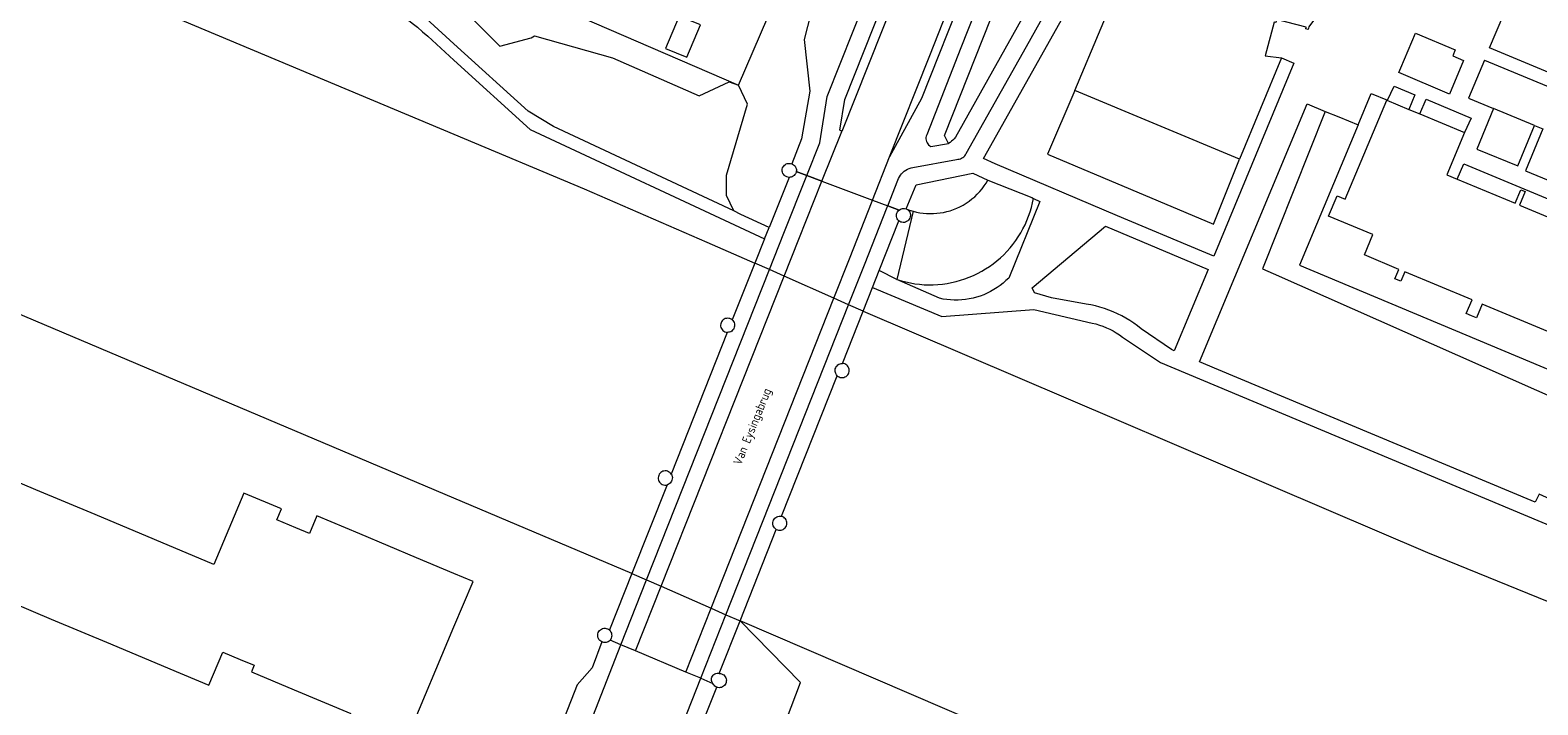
# Model space of a CAD drawing. Header units: metres. Extents: x 89888 to 94270, y 464165 to 468904.
# Tile 260 of 369: x 92452 to 92623, y 467345 to 467422. Entities that reach past the tile are written whole.
import ezdxf
from ezdxf.enums import TextEntityAlignment as Align

# ---------------------------------------------------------------- set-up
doc = ezdxf.new("R2010")
doc.units = ezdxf.units.M
for name, color, linetype, lineweight in [('B_BEBOUWINGSGRENS_0', 251, 'CONTINUOUS', 13), ('B_LUIFEL_1', 251, 'CONTINUOUS', 13), ('K_KUNSTWERKGRENS_0', 251, 'CONTINUOUS', 13), ('K_KUNSTWERKGRENS_1', 251, 'CONTINUOUS', 13), ('T_CULTUURGRENS_0', 251, 'CONTINUOUS', 13), ('T_HEK_LIJN_0', 251, 'CONTINUOUS', 13), ('T_WALBESCHERMING_0', 251, 'CONTINUOUS', 13), ('V_WEGGRENS_0', 251, 'CONTINUOUS', 13), ('V_WEGGRENS_1', 251, 'CONTINUOUS', 13), ('W_WALBESCHERMING_LIJN_0', 251, 'CONTINUOUS', 13), ('W_WATERGRENS_0', 251, 'CONTINUOUS', 13), ('Z_KUNSTWERKNAAM_1', 251, 'CONTINUOUS', 13)]:
    doc.layers.add(name, color=color, linetype=linetype, lineweight=lineweight)
doc.styles.get("Standard").update_dxf_attribs({"font": 'isocp.shx'})

msp = doc.modelspace()

# ---------------------------------------------------------------- linework, layer by layer
at = {"layer": 'B_BEBOUWINGSGRENS_0'}
for p, q in [((92594.18, 467418.43), (92589.37, 467406.88)), ((92589.37, 467406.88), (92570.63, 467414.69)), ((92608.66, 467412.56), (92609.9, 467412.04)), ((92609.9, 467412.04), (92614.97, 467409.93))]:
    msp.add_line(p, q, dxfattribs=at)
for points in [[(92570.63, 467414.69), (92573.64, 467421.85), (92586.52, 467452.51), (92587.93, 467455.86)], [(92604.49, 467448.9), (92604.35, 467448.55), (92607.57, 467447.19), (92607.65, 467447.38), (92607.92, 467447.29), (92607.81, 467447.04), (92606.95, 467441.74), (92606.84, 467441.49), (92604.12, 467436.97), (92604.02, 467436.71), (92602, 467431.88), (92601.89, 467431.62), (92600.56, 467426.53), (92600.45, 467426.28), (92597.27, 467421.94), (92597.19, 467421.65), (92596.92, 467421.72), (92596.98, 467421.93), (92593.6, 467422.8), (92593.5, 467422.43), (92593.31, 467422.48), (92592.32, 467418.64), (92594.18, 467418.43)], [(92617.82, 467419.57), (92622.71, 467431.11), (92640.59, 467423.59), (92642.51, 467425.06), (92644.36, 467426.48), (92646.29, 467427.95), (92648.14, 467429.37), (92650.06, 467430.84), (92651.23, 467431.73), (92651.51, 467432.42), (92654.31, 467439.18), (92654.44, 467439.49)], [(92662.74, 467401.2), (92659.96, 467402.36), (92659.83, 467402.05), (92617.82, 467419.57)], [(92607.52, 467394.34), (92603.59, 467395.98), (92604.55, 467398.3), (92599.52, 467400.4), (92600.49, 467402.71), (92601.42, 467402.32), (92606.13, 467413.61), (92608.66, 467412.56)], [(92614.97, 467409.93), (92612.96, 467405.11), (92614.16, 467404.61)], [(92614.16, 467404.61), (92620.74, 467401.86), (92621.38, 467403.4), (92621.88, 467403.19), (92621.24, 467401.66), (92628.54, 467398.61)], [(92648.57, 467372.87), (92650.12, 467376.58), (92649.84, 467376.7), (92641.55, 467380.16), (92633.75, 467383.41), (92633.1, 467381.83), (92632.52, 467382.07), (92631.94, 467382.31), (92632.6, 467383.89), (92624.94, 467387.08), (92617, 467390.39), (92616.35, 467388.82), (92615.77, 467389.06), (92615.19, 467389.3), (92615.85, 467390.87), (92608.19, 467394.07), (92607.74, 467393), (92607.07, 467393.27), (92607.52, 467394.34)], [(92494.71, 467341.04), (92500, 467353.63), (92502.17, 467358.79), (92500, 467359.71), (92495.73, 467361.5), (92489.28, 467364.21), (92484.41, 467366.26), (92483.57, 467364.26), (92482, 467364.92), (92479.86, 467365.82), (92480.38, 467367.06), (92476.08, 467368.87), (92472.66, 467360.74), (92465.92, 467363.57), (92459.18, 467366.41), (92452.44, 467369.24), (92447.03, 467371.51), (92445.7, 467372.08), (92438.96, 467374.92), (92432.22, 467377.77)], [(92431.55, 467376.17), (92427.21, 467365.86), (92433.96, 467363.03), (92440.7, 467360.19), (92447.44, 467357.36), (92454.18, 467354.52), (92460.93, 467351.69), (92467.67, 467348.86), (92472.11, 467346.99), (92473.69, 467350.75), (92475.69, 467349.91), (92477.26, 467349.25), (92476.95, 467348.51), (92481.82, 467346.46), (92488.26, 467343.75)]]:
    msp.add_lwpolyline(points, dxfattribs=at)
at = {"layer": 'B_LUIFEL_1'}
msp.add_lwpolyline([(92525.61, 467423.17), (92524.07, 467419.48), (92526.5, 467418.51), (92528.04, 467422.2), (92525.61, 467423.17)], dxfattribs=at)
at = {"layer": 'K_KUNSTWERKGRENS_0'}
for p, q in [((92538.95, 467405.47), (92540.14, 467405.03)), ((92540.14, 467405.03), (92540.17, 467405.01)), ((92540.17, 467405.01), (92541.86, 467404.38)), ((92541.86, 467404.38), (92547.64, 467402.21)), ((92547.64, 467402.21), (92549.36, 467401.57)), ((92535.34, 467397.82), (92535.85, 467399.1)), ((92535.9, 467394.31), (92534.23, 467395.05)), ((92537.58, 467393.56), (92535.9, 467394.31)), ((92543.23, 467391.05), (92537.58, 467393.56)), ((92544.9, 467390.31), (92543.23, 467391.05)), ((92546.55, 467389.58), (92544.9, 467390.31)), ((92518.98, 467351.59), (92517.76, 467352.1)), ((92520.66, 467350.88), (92518.98, 467351.59)), ((92526.39, 467348.48), (92520.66, 467350.88)), ((92528.08, 467347.77), (92526.39, 467348.48))]:
    msp.add_line(p, q, dxfattribs=at)
for points in [[(92538.13, 467404.81), (92537.88, 467404.86), (92537.65, 467404.97), (92537.56, 467405.06), (92537.48, 467405.16), (92537.42, 467405.27), (92537.38, 467405.39), (92537.35, 467405.51), (92537.35, 467405.64), (92537.36, 467405.76), (92537.4, 467405.89), (92537.45, 467406), (92537.52, 467406.1), (92537.61, 467406.2), (92537.71, 467406.28), (92537.81, 467406.34), (92537.93, 467406.38), (92538.06, 467406.41), (92538.18, 467406.41), (92538.31, 467406.4), (92538.43, 467406.37)], [(92538.95, 467405.47), (92538.92, 467405.35), (92538.86, 467405.23), (92538.79, 467405.13), (92538.71, 467405.03), (92538.61, 467404.96), (92538.5, 467404.89), (92538.38, 467404.85), (92538.25, 467404.82), (92538.13, 467404.81)], [(92538.43, 467406.37), (92538.54, 467406.32), (92538.65, 467406.25), (92538.74, 467406.16), (92538.82, 467406.07), (92538.88, 467405.96), (92538.93, 467405.84), (92538.96, 467405.72), (92538.96, 467405.6), (92538.95, 467405.47)], [(92549.36, 467401.57), (92549.86, 467401.38), (92550.64, 467401.08)], [(92550.61, 467399.88), (92550.52, 467399.98), (92550.45, 467400.09), (92550.4, 467400.22), (92550.37, 467400.35), (92550.36, 467400.49), (92550.37, 467400.62), (92550.41, 467400.75), (92550.47, 467400.88), (92550.55, 467400.99), (92550.64, 467401.08)], [(92551.47, 467401.22), (92551.59, 467401.15), (92551.7, 467401.06), (92551.79, 467400.96), (92551.86, 467400.84), (92551.91, 467400.71), (92551.93, 467400.58), (92551.94, 467400.44), (92551.92, 467400.31), (92551.88, 467400.17), (92551.81, 467400.05), (92551.73, 467399.94), (92551.63, 467399.85), (92551.51, 467399.78), (92551.38, 467399.72), (92551.25, 467399.69), (92551.11, 467399.68), (92550.98, 467399.7), (92550.85, 467399.73), (92550.72, 467399.79), (92550.61, 467399.88)], [(92550.64, 467401.08), (92550.82, 467401.2), (92551.02, 467401.26), (92551.25, 467401.27), (92551.47, 467401.22)], [(92531.65, 467388.59), (92531.54, 467388.67), (92531.41, 467388.73), (92531.28, 467388.76), (92531.14, 467388.77), (92531, 467388.76), (92530.87, 467388.73), (92530.74, 467388.67), (92530.63, 467388.59), (92530.53, 467388.49), (92530.45, 467388.38), (92530.39, 467388.26), (92530.35, 467388.13), (92530.33, 467387.99), (92530.34, 467387.85), (92530.37, 467387.72), (92530.43, 467387.59), (92530.5, 467387.47), (92530.6, 467387.37), (92530.7, 467387.29), (92530.83, 467387.22), (92530.96, 467387.18), (92531.1, 467387.16)], [(92531.65, 467388.59), (92531.75, 467388.5), (92531.82, 467388.39), (92531.88, 467388.27), (92531.92, 467388.14), (92531.94, 467388.01), (92531.93, 467387.87), (92531.9, 467387.74), (92531.86, 467387.62), (92531.79, 467387.5), (92531.7, 467387.4), (92531.6, 467387.31), (92531.49, 467387.24), (92531.36, 467387.19), (92531.23, 467387.17), (92531.1, 467387.16)], [(92543.61, 467382.23), (92543.52, 467382.34), (92543.45, 467382.46), (92543.4, 467382.59), (92543.38, 467382.72), (92543.37, 467382.86), (92543.39, 467383), (92543.44, 467383.13), (92543.5, 467383.26), (92543.59, 467383.37), (92543.69, 467383.46), (92543.8, 467383.54), (92543.93, 467383.59), (92544.07, 467383.62), (92544.21, 467383.63)], [(92543.61, 467382.23), (92543.71, 467382.15), (92543.83, 467382.08), (92543.96, 467382.04), (92544.1, 467382.01), (92544.23, 467382.01), (92544.36, 467382.04), (92544.49, 467382.08), (92544.61, 467382.15), (92544.72, 467382.23), (92544.81, 467382.33), (92544.88, 467382.44), (92544.93, 467382.57), (92544.97, 467382.7), (92544.98, 467382.84), (92544.96, 467382.97), (92544.93, 467383.1), (92544.87, 467383.22), (92544.79, 467383.34), (92544.7, 467383.43), (92544.59, 467383.51), (92544.47, 467383.58), (92544.34, 467383.62), (92544.21, 467383.63)], [(92524.73, 467371.01), (92524.65, 467371.12), (92524.55, 467371.21), (92524.43, 467371.29), (92524.31, 467371.34), (92524.18, 467371.38), (92524.04, 467371.39), (92523.9, 467371.37), (92523.77, 467371.34), (92523.65, 467371.28), (92523.54, 467371.2), (92523.44, 467371.11), (92523.36, 467371), (92523.3, 467370.88), (92523.26, 467370.74), (92523.24, 467370.61), (92523.25, 467370.47), (92523.28, 467370.34), (92523.33, 467370.22), (92523.4, 467370.1), (92523.49, 467370), (92523.59, 467369.91), (92523.71, 467369.84), (92523.84, 467369.8), (92523.98, 467369.77), (92524.11, 467369.77), (92524.25, 467369.8)], [(92524.73, 467371.01), (92524.79, 467370.89), (92524.83, 467370.76), (92524.85, 467370.62), (92524.84, 467370.48), (92524.81, 467370.35), (92524.76, 467370.22), (92524.69, 467370.1), (92524.6, 467370), (92524.49, 467369.91), (92524.38, 467369.84), (92524.25, 467369.8)], [(92536.68, 467364.72), (92536.57, 467364.8), (92536.48, 467364.9), (92536.4, 467365.01), (92536.34, 467365.13), (92536.3, 467365.26), (92536.28, 467365.39), (92536.29, 467365.53), (92536.31, 467365.66), (92536.36, 467365.79), (92536.43, 467365.9), (92536.52, 467366.01), (92536.63, 467366.09), (92536.75, 467366.16), (92536.87, 467366.21), (92537.01, 467366.24), (92537.14, 467366.24), (92537.28, 467366.22)], [(92536.68, 467364.72), (92536.81, 467364.67), (92536.94, 467364.63), (92537.08, 467364.62), (92537.22, 467364.64), (92537.35, 467364.67), (92537.47, 467364.73), (92537.59, 467364.81), (92537.68, 467364.9), (92537.77, 467365.01), (92537.83, 467365.14), (92537.87, 467365.27), (92537.88, 467365.4), (92537.88, 467365.54), (92537.85, 467365.67), (92537.8, 467365.8), (92537.72, 467365.92), (92537.63, 467366.02), (92537.53, 467366.11), (92537.41, 467366.17), (92537.28, 467366.22)], [(92516.81, 467351.93), (92516.7, 467352), (92516.59, 467352.09), (92516.5, 467352.19), (92516.43, 467352.31), (92516.38, 467352.44), (92516.36, 467352.58), (92516.36, 467352.71), (92516.38, 467352.85), (92516.42, 467352.98), (92516.49, 467353.1), (92516.57, 467353.21), (92516.68, 467353.3), (92516.79, 467353.37), (92516.92, 467353.43), (92517.05, 467353.46), (92517.19, 467353.46), (92517.33, 467353.45), (92517.46, 467353.41), (92517.58, 467353.35), (92517.7, 467353.27)], [(92517.7, 467353.27), (92517.79, 467353.16), (92517.86, 467353.03), (92517.91, 467352.9), (92517.94, 467352.77), (92517.95, 467352.62), (92517.93, 467352.48), (92517.9, 467352.35), (92517.84, 467352.22), (92517.76, 467352.1)], [(92517.76, 467352.1), (92517.67, 467352.01), (92517.56, 467351.94), (92517.44, 467351.89), (92517.32, 467351.86), (92517.19, 467351.84), (92517.06, 467351.85), (92516.93, 467351.88), (92516.81, 467351.93)], [(92529.47, 467347.18), (92529.39, 467347.29), (92529.34, 467347.41), (92529.31, 467347.53), (92529.3, 467347.66), (92529.32, 467347.78), (92529.35, 467347.91), (92529.41, 467348.02), (92529.49, 467348.12), (92529.58, 467348.21), (92529.69, 467348.27), (92529.81, 467348.32), (92529.94, 467348.34), (92530.06, 467348.35), (92530.19, 467348.33)], [(92530.19, 467348.33), (92530.32, 467348.31), (92530.46, 467348.28), (92530.58, 467348.22), (92530.69, 467348.15), (92530.79, 467348.06), (92530.87, 467347.95), (92530.93, 467347.83), (92530.98, 467347.7), (92531, 467347.57), (92530.99, 467347.43), (92530.97, 467347.3), (92530.92, 467347.17), (92530.86, 467347.05), (92530.77, 467346.95), (92530.67, 467346.86), (92530.55, 467346.79), (92530.43, 467346.74), (92530.3, 467346.71), (92530.16, 467346.7), (92530.03, 467346.72), (92529.9, 467346.76)], [(92529.9, 467346.76), (92529.79, 467346.81), (92529.69, 467346.89), (92529.6, 467346.97), (92529.52, 467347.08), (92529.47, 467347.18)]]:
    msp.add_lwpolyline(points, dxfattribs=at)
at = {"layer": 'K_KUNSTWERKGRENS_1'}
for p, q in [((92538.13, 467404.81), (92535.85, 467399.1)), ((92550.64, 467401.08), (92549.36, 467401.57)), ((92548.38, 467394.22), (92550.61, 467399.88)), ((92535.34, 467397.82), (92534.23, 467395.05)), ((92534.23, 467395.05), (92531.65, 467388.59)), ((92547.61, 467392.27), (92548.38, 467394.22)), ((92546.55, 467389.58), (92547.61, 467392.27)), ((92544.21, 467383.63), (92546.55, 467389.58)), ((92531.1, 467387.16), (92524.73, 467371.01)), ((92537.28, 467366.22), (92543.61, 467382.23)), ((92524.25, 467369.8), (92520.25, 467359.71)), ((92532.56, 467354.3), (92536.68, 467364.72)), ((92520.25, 467359.71), (92517.7, 467353.27)), ((92530.19, 467348.33), (92532.56, 467354.3)), ((92528.08, 467347.77), (92529.47, 467347.18))]:
    msp.add_line(p, q, dxfattribs=at)
at = {"layer": 'T_CULTUURGRENS_0'}
for p, q in [((92599.12, 467412.33), (92592.01, 467394.39)), ((92561.59, 467406.36), (92560.25, 467406.98)), ((92552.24, 467400.96), (92550.4, 467393.19))]:
    msp.add_line(p, q, dxfattribs=at)
for points in [[(92560.25, 467406.98), (92568.93, 467422.41), (92581.92, 467445.54)], [(92495.7, 467427.3), (92501.78, 467423.19), (92505.21, 467419.76), (92508.8, 467420.7), (92509.15, 467420.92), (92518.05, 467418.41), (92527.9, 467414.11), (92531.31, 467415.71), (92532.39, 467415.31)], [(92594.18, 467418.43), (92595.55, 467417.83), (92586.46, 467395.84)], [(92531.83, 467400.99), (92531.01, 467402.75), (92531.01, 467405.07), (92533.42, 467413.14), (92532.39, 467415.31)], [(92570.63, 467414.69), (92567.54, 467407.45), (92586.41, 467399.47), (92589.37, 467406.88)], [(92599.12, 467412.33), (92600.67, 467411.7), (92602.89, 467410.79)], [(92602.89, 467410.79), (92596.21, 467394.8), (92648.57, 467372.87)], [(92586.46, 467395.84), (92585.09, 467396.42), (92575.51, 467400.45), (92561.59, 467406.36)], [(92552.24, 467400.96), (92552.62, 467400.86), (92553, 467400.79), (92553.39, 467400.73), (92553.77, 467400.7), (92554.16, 467400.69), (92554.55, 467400.69), (92554.94, 467400.72), (92555.33, 467400.76), (92555.71, 467400.83), (92556.09, 467400.92), (92556.46, 467401.02), (92556.83, 467401.15), (92557.21, 467401.3), (92557.58, 467401.47), (92557.93, 467401.66), (92558.28, 467401.87), (92558.62, 467402.1), (92558.94, 467402.35), (92559.25, 467402.61), (92559.54, 467402.89), (92559.82, 467403.19), (92560.09, 467403.5), (92560.33, 467403.83), (92560.56, 467404.16), (92560.76, 467404.51)], [(92550.4, 467393.19), (92550.91, 467393.03), (92551.41, 467392.9), (92551.93, 467392.79), (92552.45, 467392.7), (92552.97, 467392.64), (92553.49, 467392.59), (92554.01, 467392.58), (92554.54, 467392.58), (92555.06, 467392.61), (92555.59, 467392.66), (92556.11, 467392.73), (92556.62, 467392.83), (92557.13, 467392.95), (92557.64, 467393.09), (92558.14, 467393.25), (92558.63, 467393.43), (92559.11, 467393.64), (92559.59, 467393.87), (92560.05, 467394.12), (92560.5, 467394.38), (92560.94, 467394.67), (92561.37, 467394.98), (92561.78, 467395.3), (92562.18, 467395.65), (92562.56, 467396.01), (92562.92, 467396.38), (92563.27, 467396.78), (92563.6, 467397.18), (92563.92, 467397.61), (92564.21, 467398.04), (92564.49, 467398.49), (92564.74, 467398.95), (92564.98, 467399.42), (92565.19, 467399.9), (92565.38, 467400.39), (92565.55, 467400.88), (92565.7, 467401.39), (92565.82, 467401.9), (92565.93, 467402.41)], [(92551.47, 467401.22), (92551.85, 467401.08), (92552.24, 467400.96)], [(92592.01, 467394.39), (92593.22, 467393.85), (92647.16, 467369.96), (92655.65, 467366.65), (92663.77, 467363.52), (92699.1, 467348.69)], [(92621.65, 467289.51), (92621.16, 467292.42), (92616.02, 467296.23), (92570.21, 467317.29), (92535.76, 467334.21), (92535.6, 467337.14), (92539.45, 467347.29), (92532.56, 467354.3)]]:
    msp.add_lwpolyline(points, dxfattribs=at)
at = {"layer": 'T_HEK_LIJN_0'}
msp.add_line((92508.82, 467425.51), (92532.39, 467415.31), dxfattribs=at)
msp.add_lwpolyline([(92532.39, 467415.31), (92538.92, 467430.58), (92537.21, 467431.31)], dxfattribs=at)
at = {"layer": 'T_WALBESCHERMING_0'}
msp.add_lwpolyline([(92520.25, 467359.71), (92500, 467368.29), (92296.55, 467454.51), (92198.33, 467495.7)], dxfattribs=at)
at = {"layer": 'V_WEGGRENS_0'}
for p, q in [((92566.55, 467466.56), (92544.15, 467410.03)), ((92602.89, 467410.79), (92604.38, 467414.36)), ((92584.83, 467383.81), (92597.07, 467413.19)), ((92597.07, 467413.19), (92599.12, 467412.33)), ((92622.95, 467410.73), (92618.29, 467412.66)), ((92541.86, 467404.38), (92544.15, 467410.03)), ((92622.95, 467410.73), (92623.88, 467410.34)), ((92547.64, 467402.21), (92549.57, 467407.14)), ((92540.17, 467405.01), (92540.17, 467405.01)), ((92566.68, 467402.07), (92563.12, 467393.35)), ((92565.93, 467402.41), (92566.68, 467402.07)), ((92565.78, 467392.25), (92574.14, 467399.27)), ((92574.14, 467399.27), (92585.82, 467394.33)), ((92550.4, 467393.19), (92548.38, 467394.22)), ((92585.82, 467394.33), (92581.95, 467385.07))]:
    msp.add_line(p, q, dxfattribs=at)
for points in [[(92540.17, 467405.01), (92541.63, 467408.76), (92542.46, 467414.03), (92545.42, 467421.47), (92550.89, 467435.28), (92561.09, 467460.96), (92563.76, 467467.68)], [(92544.15, 467410.03), (92543.91, 467410.18), (92544.49, 467413.68), (92565.59, 467466.95)], [(92549.57, 467407.14), (92554.14, 467418.7), (92561.63, 467437.72), (92568.79, 467455.81), (92572.06, 467464.34)], [(92573.06, 467463.94), (92553.21, 467413.79), (92549.57, 467407.14)], [(92574.88, 467463.21), (92573.17, 467458.92), (92567.97, 467445.72), (92563.16, 467433.5), (92557.68, 467419.56), (92553.79, 467409.64), (92553.74, 467409.49), (92553.71, 467409.34), (92553.71, 467409.19), (92553.72, 467409.04), (92553.76, 467408.89)], [(92584.22, 467460.41), (92583.11, 467457.62), (92582.46, 467457.64), (92582.15, 467456.97), (92582.71, 467456.58), (92581.46, 467453.39), (92580.99, 467452.28), (92580.47, 467451.18), (92573.38, 467438.53), (92557.05, 467409.38), (92556.92, 467409.21), (92556.77, 467409.06), (92556.62, 467408.92), (92556.45, 467408.79), (92556.28, 467408.67)], [(92556.28, 467408.67), (92555.82, 467409.58), (92568.12, 467440.64), (92575.6, 467459.51)], [(92552.21, 467405.95), (92557.18, 467406.86), (92557.33, 467406.87), (92557.48, 467406.89), (92557.63, 467406.93), (92557.77, 467406.99), (92557.9, 467407.07), (92558.02, 467407.16), (92558.13, 467407.27), (92558.22, 467407.39), (92558.3, 467407.52), (92565.13, 467419.72), (92580.17, 467446.6)], [(92444.66, 467444.33), (92453.26, 467439.7), (92454.94, 467438.8), (92460.03, 467436.46), (92465.43, 467434.52), (92484.52, 467427.67), (92488.59, 467426.11), (92489.3, 467425.83), (92490.01, 467425.53), (92490.71, 467425.21), (92491.39, 467424.87), (92492.07, 467424.5), (92492.73, 467424.12), (92493.38, 467423.71), (92494.02, 467423.29), (92494.65, 467422.85), (92495.26, 467422.38), (92495.86, 467421.9), (92496.44, 467421.4), (92497.01, 467420.89), (92500, 467418.16), (92508.66, 467410.28), (92535.34, 467397.82)], [(92531.83, 467400.99), (92511.32, 467410.59), (92508.45, 467412.34), (92500, 467420.03), (92494.59, 467424.97), (92495.7, 467427.3)], [(92540.62, 467423.49), (92539.85, 467420.52), (92540.51, 467414.64), (92539.55, 467409.21), (92538.43, 467406.37)], [(92607.51, 467416.74), (92607.75, 467417.29), (92609.42, 467421.22), (92613.92, 467419.32), (92613.65, 467418.64), (92614.87, 467418.11)], [(92614.87, 467418.11), (92613.28, 467414.29), (92607.51, 467416.74)], [(92617.25, 467418.17), (92615.45, 467413.85), (92618.29, 467412.66)], [(92617.25, 467418.17), (92624.3, 467415.22), (92641.11, 467408.19), (92655.56, 467402.14), (92661.15, 467399.82), (92663.04, 467399.06), (92663.12, 467399.02), (92663.21, 467399), (92663.29, 467398.99), (92663.38, 467399), (92663.47, 467399.02)], [(92604.38, 467414.36), (92606.23, 467413.61), (92606.97, 467415.2)], [(92606.97, 467415.2), (92609.35, 467414.23), (92608.66, 467412.56)], [(92609.9, 467412.04), (92610.61, 467413.72), (92615.73, 467411.57), (92614.97, 467409.93)], [(92618.29, 467412.66), (92616.38, 467408.04), (92621.04, 467406.11), (92622.95, 467410.73)], [(92623.88, 467410.34), (92621.91, 467405.57), (92631.23, 467401.71), (92633.17, 467406.4)], [(92553.76, 467408.89), (92553.83, 467408.75), (92553.91, 467408.62), (92554.01, 467408.51), (92554.13, 467408.41), (92554.27, 467408.33), (92556.28, 467408.67)], [(92549.36, 467401.57), (92550.52, 467404.48), (92550.59, 467404.68), (92550.69, 467404.87), (92550.8, 467405.05), (92550.93, 467405.22), (92551.08, 467405.38), (92551.24, 467405.52), (92551.42, 467405.64), (92551.6, 467405.75), (92551.8, 467405.84), (92552.01, 467405.9), (92552.21, 467405.95)], [(92551.47, 467401.22), (92552.6, 467403.98), (92559.03, 467405.28), (92560.76, 467404.51)], [(92614.16, 467404.61), (92614.9, 467406.37), (92629.2, 467400.38), (92632.78, 467398.89), (92634.62, 467398.12), (92643.01, 467394.6), (92643.87, 467394.24)], [(92560.76, 467404.51), (92565.74, 467402.51), (92565.93, 467402.41)], [(92535.85, 467399.1), (92532.66, 467400.6), (92531.83, 467400.99)], [(92563.12, 467393.35), (92562.81, 467393.06), (92562.49, 467392.77), (92562.15, 467392.51), (92561.8, 467392.26), (92561.44, 467392.03), (92561.06, 467391.82), (92560.68, 467391.62), (92560.29, 467391.45), (92559.88, 467391.3), (92559.47, 467391.17), (92559.06, 467391.06), (92558.64, 467390.97), (92558.21, 467390.9), (92557.79, 467390.86), (92557.36, 467390.83), (92556.93, 467390.83), (92556.5, 467390.85), (92556.07, 467390.89), (92555.65, 467390.96), (92555.23, 467391.04), (92550.4, 467393.19)], [(92547.61, 467392.27), (92555.5, 467388.97), (92565.98, 467389.78), (92572.63, 467388.22), (92573.04, 467388.12), (92573.45, 467387.99), (92573.85, 467387.85), (92574.24, 467387.69), (92574.62, 467387.51), (92575, 467387.32), (92575.36, 467387.1), (92575.72, 467386.87), (92576.06, 467386.62), (92580.4, 467383.74), (92695.9, 467335.34)], [(92581.95, 467385.07), (92581.64, 467385.2), (92578.2, 467387.57), (92577.78, 467387.9), (92577.35, 467388.21), (92576.9, 467388.5), (92576.45, 467388.78), (92575.98, 467389.03), (92575.5, 467389.27), (92575.01, 467389.49), (92574.52, 467389.69), (92574.02, 467389.87), (92573.51, 467390.03), (92573, 467390.17), (92572.48, 467390.29), (92571.95, 467390.39), (92568.01, 467391.11), (92566.06, 467391.68), (92565.78, 467392.25)], [(92696.47, 467337.05), (92661.06, 467351.98), (92661.4, 467352.77), (92659.47, 467353.42), (92659.19, 467352.74), (92624.89, 467367.08), (92625.24, 467367.95), (92623.47, 467368.72), (92623.01, 467367.84), (92586.54, 467383.09), (92585.02, 467383.73), (92584.83, 467383.81)], [(92516.81, 467351.93), (92515.74, 467348.97), (92514.01, 467347.01), (92511.12, 467339.67)], [(92513.9, 467338.57), (92518.98, 467351.59)], [(92524.47, 467338.63), (92528.08, 467347.77)], [(92526.72, 467338.79), (92529.9, 467346.76)]]:
    msp.add_lwpolyline(points, dxfattribs=at)
at = {"layer": 'V_WEGGRENS_1'}
for p, q in [((92540.14, 467405.03), (92538.95, 467405.47)), ((92540.14, 467405.03), (92540.14, 467405.03)), ((92540.17, 467405.01), (92540.14, 467405.03)), ((92541.86, 467404.38), (92540.17, 467405.01)), ((92521.91, 467358.98), (92535.9, 467394.31)), ((92523.58, 467358.25), (92537.58, 467393.56)), ((92529.26, 467355.75), (92543.23, 467391.05)), ((92530.95, 467355.01), (92544.9, 467390.31)), ((92518.98, 467351.59), (92521.91, 467358.98)), ((92520.66, 467350.88), (92523.58, 467358.25)), ((92526.39, 467348.48), (92529.26, 467355.75)), ((92528.08, 467347.77), (92530.95, 467355.01))]:
    msp.add_line(p, q, dxfattribs=at)
for points in [[(92535.9, 467394.31), (92537.54, 467398.45), (92540.14, 467405.03)], [(92537.58, 467393.56), (92539.25, 467397.78), (92541.86, 467404.38)], [(92543.23, 467391.05), (92545, 467395.54), (92547.6, 467402.1), (92547.64, 467402.21)], [(92544.9, 467390.31), (92546.71, 467394.87), (92549.3, 467401.43), (92549.36, 467401.57)]]:
    msp.add_lwpolyline(points, dxfattribs=at)
at = {"layer": 'W_WALBESCHERMING_LIJN_0'}
for p, q in [((92520.25, 467359.71), (92521.91, 467358.98)), ((92521.91, 467358.98), (92523.58, 467358.25)), ((92523.58, 467358.25), (92529.26, 467355.75)), ((92529.26, 467355.75), (92530.95, 467355.01)), ((92530.95, 467355.01), (92532.56, 467354.3))]:
    msp.add_line(p, q, dxfattribs=at)
msp.add_lwpolyline([(92900.51, 467198.34), (92856.18, 467217.01), (92798.98, 467240.84), (92777.02, 467250), (92729.91, 467269.66), (92692.65, 467285.3), (92660.4, 467299.3), (92532.56, 467354.3)], dxfattribs=at)
at = {"layer": 'W_WATERGRENS_0'}
for points in [[(92351.78, 467471.83), (92354.13, 467470.84), (92354.86, 467470.55), (92361.76, 467467.63), (92372.06, 467463.3), (92391.2, 467455.31), (92456.89, 467427.85), (92500, 467409.74), (92514.81, 467403.51), (92528.79, 467397.43), (92534.23, 467395.05)], [(92546.55, 467389.58), (92610.77, 467362.09), (92692.66, 467328.77)]]:
    msp.add_lwpolyline(points, dxfattribs=at)

# ---------------------------------------------------------------- texts
at = {"layer": 'Z_KUNSTWERKNAAM_1', "linetype": 'Continuous'}
msp.add_text('Van Eysingabrug', height=1, rotation=68, dxfattribs=at).set_placement((92534.07, 467376.39), align=Align.MIDDLE)

doc.saveas('drawing.dxf')
